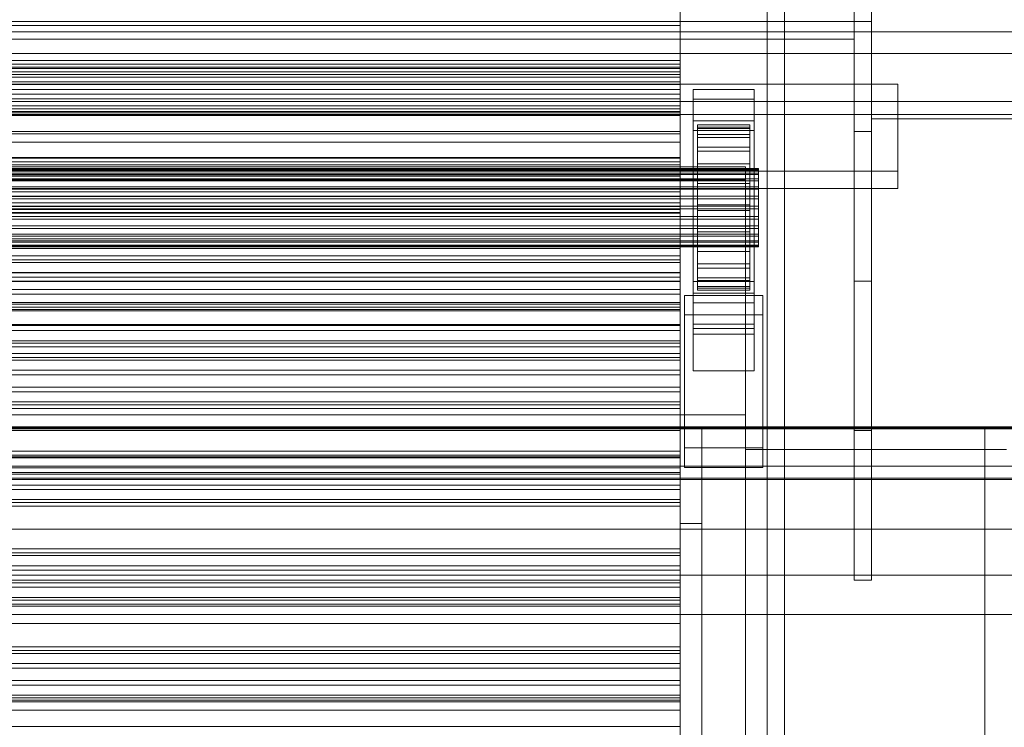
# Model space of a CAD drawing. Header units: millimetres. Extents: x -3490 to 61924, y -72580 to 6847.
# Tile 371 of 656: x 1098 to 1324, y -33144 to -32981. Entities that reach past the tile are written whole.
import ezdxf

# ---------------------------------------------------------------- set-up
doc = ezdxf.new("R2010")
doc.units = ezdxf.units.MM
for name, color, linetype, lineweight in [('frontal_C03', 7, 'Continuous', 0), ('frontal_C03-dry', 7, 'Continuous', 0), ('frontal_secador', 7, 'Continuous', 0)]:
    doc.layers.add(name, color=color, linetype=linetype, lineweight=lineweight)

msp = doc.modelspace()

# ---------------------------------------------------------------- linework, layer by layer
at = {"layer": 'frontal_C03'}
for p, q in [((1270, -32314.944), (1270, -34875.113)), ((1274, -34875.113), (1274, -32314.944)), ((1270, -32318.841), (1270, -34879.011)), ((1270, -35001.792), (1270, -32441.623)), ((1274, -32441.623), (1274, -35001.792)), ((1530, -32983.942), (-1530, -32983.942)), ((1530, -32988.942), (-1530, -32988.942)), ((1250, -32990.55), (-1250, -32990.55)), ((1250, -32991.431), (-1250, -32991.431)), ((1250, -32992.085), (-1250, -32992.085)), ((1250, -32991.431), (1250, -32990.55)), ((1250, -32990.55), (1250, -32992.085)), ((1250, -32994.392), (1250, -32991.431)), ((1250, -32992.085), (1250, -32995.45)), ((-1250, -32992.392), (1250, -32992.392)), ((-1250, -32993.19), (1250, -32993.19)), ((-1250, -32993.774), (1250, -32993.774)), ((1250, -32994.392), (-1250, -32994.392)), ((1250, -32993.774), (1250, -32992.392)), ((1250, -32992.392), (1250, -32993.19)), ((1250, -32993.19), (1250, -32996.112)), ((1250, -32997.242), (1250, -32993.774)), ((1250, -32998.302), (1250, -32994.392)), ((-1250, -32995.45), (1250, -32995.45)), ((-1250, -32996.112), (1250, -32996.112)), ((1250, -32995.45), (1250, -32999.359)), ((1250, -32996.112), (1250, -33000.961)), ((-1250, -32997.242), (1250, -32997.242)), ((1250, -32998.302), (-1250, -32998.302)), ((1250, -33002.558), (1250, -32997.242)), ((1250, -33001.667), (1250, -32998.302)), ((1253, -32999.49), (1253, -32997.244)), ((1253, -32997.244), (1267, -32997.244)), ((1253, -33044.018), (1253, -32997.244)), ((1267, -32997.244), (1267, -32999.49)), ((1267, -32997.244), (1267, -33044.018)), ((1250, -32999.359), (-1250, -32999.359)), ((-1250, -33000.961), (1250, -33000.961)), ((1250, -32999.359), (1250, -33002.32)), ((1250, -33000.961), (1250, -33007.405)), ((1267, -32999.49), (1253, -32999.49)), ((1253, -32999.49), (1253, -33046.264)), ((1267, -33046.264), (1267, -32999.49)), ((1250, -33001.667), (-1250, -33001.667)), ((1250, -33002.32), (-1250, -33002.32)), ((-1250, -33002.558), (1250, -33002.558)), ((1250, -33003.201), (-1250, -33003.201)), ((1250, -33003.201), (1250, -33001.667)), ((1250, -33002.32), (1250, -33003.201)), ((1250, -33009.36), (1250, -33002.558)), ((1253, -33006.676), (1253, -33004.43)), ((1253, -33004.43), (1267, -33004.43)), ((1253, -33051.204), (1253, -33004.43)), ((1254, -33015.378), (1254, -33005.384)), ((1254, -33005.384), (1254, -33006.205)), ((1254, -33005.384), (1266, -33005.384)), ((1254, -33005.858), (1254, -33005.384)), ((1266, -33006.205), (1266, -33005.384)), ((1266, -33005.384), (1266, -33015.378)), ((1266, -33005.384), (1266, -33005.858)), ((1267, -33004.43), (1267, -33006.676)), ((1267, -33004.43), (1267, -33051.204)), ((-1250, -33007.405), (1250, -33007.405)), ((1250, -33007.405), (1250, -33015.005)), ((1267, -33006.676), (1253, -33006.676)), ((1253, -33006.676), (1253, -33053.45)), ((1254, -33015.602), (1254, -33005.858)), ((1254, -33005.858), (1266, -33005.858)), ((1254, -33007.593), (1254, -33005.858)), ((1254, -33015.767), (1254, -33006.205)), ((1254, -33006.205), (1254, -33008.264)), ((1254, -33006.205), (1266, -33006.205)), ((1254, -33016.424), (1254, -33007.593)), ((1254, -33007.593), (1266, -33007.593)), ((1254, -33010.472), (1254, -33007.593)), ((1266, -33005.858), (1266, -33015.602)), ((1266, -33005.858), (1266, -33007.593)), ((1266, -33008.264), (1266, -33006.205)), ((1266, -33006.205), (1266, -33015.767)), ((1266, -33007.593), (1266, -33016.424)), ((1266, -33007.593), (1266, -33010.472)), ((1267, -33053.45), (1267, -33006.676)), ((-1250, -33009.36), (1250, -33009.36)), ((1250, -33017.186), (1250, -33009.36)), ((1254, -33016.742), (1254, -33008.264)), ((1254, -33008.264), (1254, -33011.42)), ((1254, -33008.264), (1266, -33008.264)), ((1266, -33011.42), (1266, -33008.264)), ((1266, -33008.264), (1266, -33016.742)), ((1254, -33017.788), (1254, -33010.472)), ((1254, -33010.472), (1266, -33010.472)), ((1254, -33014.298), (1254, -33010.472)), ((1254, -33018.237), (1254, -33011.42)), ((1254, -33011.42), (1254, -33015.459)), ((1254, -33011.42), (1266, -33011.42)), ((1266, -33010.472), (1266, -33017.788)), ((1266, -33010.472), (1266, -33014.298)), ((1266, -33015.459), (1266, -33011.42)), ((1266, -33011.42), (1266, -33018.237)), ((1250, -33013.008), (-1250, -33013.008)), ((1250, -33013.889), (-1250, -33013.889)), ((1250, -33014.543), (-1250, -33014.543)), ((1250, -33013.889), (1250, -33013.008)), ((1250, -33013.008), (1250, -33014.543)), ((1250, -33016.85), (1250, -33013.889)), ((1250, -33014.543), (1250, -33017.907)), ((1254, -33019.6), (1254, -33014.298)), ((1254, -33014.298), (1266, -33014.298)), ((1254, -33018.81), (1254, -33014.298)), ((1266, -33014.298), (1266, -33019.6)), ((1266, -33014.298), (1266, -33018.81)), ((-1268, -33015.378), (1268, -33015.378)), ((-1268, -33015.602), (1268, -33015.602)), ((-1268, -33015.767), (1268, -33015.767)), ((-1268, -33016.424), (1268, -33016.424)), ((-1268, -33016.742), (1268, -33016.742)), ((-1250, -33015.005), (1250, -33015.005)), ((1250, -33016.85), (-1250, -33016.85)), ((1250, -33015.005), (1250, -33023.243)), ((1250, -33020.759), (1250, -33016.85)), ((1254, -33015.767), (1254, -33015.378)), ((1266, -33015.378), (1254, -33015.378)), ((1254, -33015.378), (1254, -33015.602)), ((1254, -33020.15), (1254, -33015.459)), ((1254, -33015.459), (1254, -33020.106)), ((1254, -33015.459), (1266, -33015.459)), ((1266, -33015.602), (1254, -33015.602)), ((1254, -33015.602), (1254, -33016.424)), ((1254, -33016.742), (1254, -33015.767)), ((1266, -33015.767), (1254, -33015.767)), ((1266, -33016.424), (1254, -33016.424)), ((1254, -33016.424), (1254, -33017.788)), ((1254, -33018.237), (1254, -33016.742)), ((1266, -33016.742), (1254, -33016.742)), ((1266, -33015.378), (1266, -33015.767)), ((1266, -33015.602), (1266, -33015.378)), ((1266, -33020.106), (1266, -33015.459)), ((1266, -33015.459), (1266, -33020.15)), ((1266, -33016.424), (1266, -33015.602)), ((1266, -33015.767), (1266, -33016.742)), ((1266, -33017.788), (1266, -33016.424)), ((1266, -33016.742), (1266, -33018.237)), ((1268, -33015.767), (1268, -33015.378)), ((1268, -33015.378), (1268, -33015.602)), ((1268, -33015.602), (1268, -33016.424)), ((1268, -33016.742), (1268, -33015.767)), ((1268, -33016.424), (1268, -33017.788)), ((1268, -33018.237), (1268, -33016.742)), ((-1268, -33017.788), (1268, -33017.788)), ((-1268, -33018.237), (1268, -33018.237)), ((1250, -33017.186), (-1250, -33017.186)), ((-1250, -33017.907), (1250, -33017.907)), ((1250, -33025.502), (1250, -33017.186)), ((1250, -33017.907), (1250, -33021.817)), ((1266, -33017.788), (1254, -33017.788)), ((1254, -33017.788), (1254, -33019.6)), ((1254, -33020.15), (1254, -33018.237)), ((1266, -33018.237), (1254, -33018.237)), ((1254, -33021.738), (1254, -33018.81)), ((1254, -33018.81), (1266, -33018.81)), ((1254, -33023.702), (1254, -33018.81)), ((1266, -33019.6), (1266, -33017.788)), ((1266, -33018.237), (1266, -33020.15)), ((1266, -33018.81), (1266, -33021.738)), ((1266, -33018.81), (1266, -33023.702)), ((1268, -33017.788), (1268, -33019.6)), ((1268, -33020.15), (1268, -33018.237)), ((-1268, -33019.6), (1268, -33019.6)), ((-1268, -33020.15), (1268, -33020.15)), ((1250, -33020.759), (-1250, -33020.759)), ((1250, -33024.124), (1250, -33020.759)), ((1266, -33019.6), (1254, -33019.6)), ((1254, -33019.6), (1254, -33021.738)), ((1254, -33020.106), (1254, -33022.351)), ((1266, -33020.106), (1254, -33020.106)), ((1254, -33020.106), (1254, -33025.043)), ((1254, -33022.351), (1254, -33020.15)), ((1266, -33020.15), (1254, -33020.15)), ((1266, -33021.738), (1266, -33019.6)), ((1266, -33022.351), (1266, -33020.106)), ((1266, -33025.043), (1266, -33020.106)), ((1266, -33020.15), (1266, -33022.351)), ((1268, -33019.6), (1268, -33021.738)), ((1268, -33022.351), (1268, -33020.15)), ((-1268, -33021.738), (1268, -33021.738)), ((1268, -33022.351), (-1268, -33022.351)), ((1250, -33021.817), (-1250, -33021.817)), ((-1250, -33023.243), (1250, -33023.243)), ((1250, -33021.817), (1250, -33024.778)), ((1250, -33023.243), (1250, -33031.559)), ((1266, -33021.738), (1254, -33021.738)), ((1254, -33021.738), (1254, -33024.055)), ((1254, -33022.351), (1266, -33022.351)), ((1254, -33024.69), (1254, -33022.351)), ((1254, -33024.055), (1254, -33023.702)), ((1254, -33023.702), (1266, -33023.702)), ((1254, -33028.639), (1254, -33023.702)), ((1266, -33024.055), (1266, -33021.738)), ((1266, -33022.351), (1266, -33024.69)), ((1266, -33023.702), (1266, -33024.055)), ((1266, -33023.702), (1266, -33028.639)), ((1268, -33021.738), (1268, -33024.055)), ((1268, -33024.69), (1268, -33022.351)), ((-1268, -33024.055), (1268, -33024.055)), ((-1268, -33024.69), (1268, -33024.69)), ((1250, -33024.124), (-1250, -33024.124)), ((1250, -33024.778), (-1250, -33024.778)), ((-1250, -33025.502), (1250, -33025.502)), ((1250, -33025.659), (-1250, -33025.659)), ((1250, -33025.659), (1250, -33024.124)), ((1250, -33024.778), (1250, -33025.659)), ((1250, -33033.74), (1250, -33025.502)), ((1266, -33024.055), (1254, -33024.055)), ((1254, -33024.055), (1254, -33026.394)), ((1254, -33027.007), (1254, -33024.69)), ((1254, -33024.69), (1254, -33025.043)), ((1266, -33024.69), (1254, -33024.69)), ((1254, -33025.043), (1254, -33029.935)), ((1254, -33025.043), (1266, -33025.043)), ((1266, -33026.394), (1266, -33024.055)), ((1266, -33025.043), (1266, -33024.69)), ((1266, -33024.69), (1266, -33027.007)), ((1266, -33029.935), (1266, -33025.043)), ((1268, -33024.055), (1268, -33026.394)), ((1268, -33027.007), (1268, -33024.69)), ((-1268, -33026.394), (1268, -33026.394)), ((-1268, -33027.007), (1268, -33027.007)), ((1254, -33026.394), (1254, -33028.639)), ((1266, -33026.394), (1254, -33026.394)), ((1254, -33026.394), (1254, -33028.595)), ((1254, -33029.145), (1254, -33027.007)), ((1254, -33027.007), (1254, -33029.935)), ((1266, -33027.007), (1254, -33027.007)), ((1266, -33028.639), (1266, -33026.394)), ((1266, -33028.595), (1266, -33026.394)), ((1266, -33029.935), (1266, -33027.007)), ((1266, -33027.007), (1266, -33029.145)), ((1268, -33026.394), (1268, -33028.595)), ((1268, -33029.145), (1268, -33027.007)), ((-1268, -33028.595), (1268, -33028.595)), ((-1268, -33029.145), (1268, -33029.145)), ((-1268, -33030.508), (1268, -33030.508)), ((1254, -33028.595), (1254, -33033.286)), ((1266, -33028.595), (1254, -33028.595)), ((1254, -33028.595), (1254, -33030.508)), ((1254, -33028.639), (1266, -33028.639)), ((1254, -33033.286), (1254, -33028.639)), ((1254, -33030.957), (1254, -33029.145)), ((1254, -33029.145), (1254, -33034.447)), ((1266, -33029.145), (1254, -33029.145)), ((1254, -33029.935), (1254, -33034.447)), ((1254, -33029.935), (1266, -33029.935)), ((1254, -33030.508), (1254, -33037.325)), ((1266, -33030.508), (1254, -33030.508)), ((1254, -33030.508), (1254, -33032.003)), ((1266, -33033.286), (1266, -33028.595)), ((1266, -33030.508), (1266, -33028.595)), ((1266, -33028.639), (1266, -33033.286)), ((1266, -33034.447), (1266, -33029.145)), ((1266, -33029.145), (1266, -33030.957)), ((1266, -33034.447), (1266, -33029.935)), ((1266, -33037.325), (1266, -33030.508)), ((1266, -33032.003), (1266, -33030.508)), ((1268, -33028.595), (1268, -33030.508)), ((1268, -33030.957), (1268, -33029.145)), ((1268, -33030.508), (1268, -33032.003)), ((-1268, -33030.957), (1268, -33030.957)), ((-1268, -33032.003), (1268, -33032.003)), ((-1268, -33032.321), (1268, -33032.321)), ((-1250, -33031.559), (1250, -33031.559)), ((1250, -33031.559), (1250, -33039.385)), ((1254, -33032.321), (1254, -33030.957)), ((1254, -33030.957), (1254, -33038.273)), ((1266, -33030.957), (1254, -33030.957)), ((1254, -33032.003), (1254, -33040.482)), ((1266, -33032.003), (1254, -33032.003)), ((1254, -33032.003), (1254, -33032.978)), ((1254, -33033.143), (1254, -33032.321)), ((1254, -33032.321), (1254, -33041.152)), ((1266, -33032.321), (1254, -33032.321)), ((1266, -33038.273), (1266, -33030.957)), ((1266, -33030.957), (1266, -33032.321)), ((1266, -33040.482), (1266, -33032.003)), ((1266, -33032.978), (1266, -33032.003)), ((1266, -33041.152), (1266, -33032.321)), ((1266, -33032.321), (1266, -33033.143)), ((1268, -33032.321), (1268, -33030.957)), ((1268, -33032.003), (1268, -33032.978)), ((1268, -33033.143), (1268, -33032.321)), ((-1268, -33032.978), (1268, -33032.978)), ((-1268, -33033.143), (1268, -33033.143)), ((-1268, -33033.367), (1268, -33033.367)), ((-1250, -33033.74), (1250, -33033.74)), ((1250, -33041.34), (1250, -33033.74)), ((1254, -33032.978), (1254, -33042.54)), ((1266, -33032.978), (1254, -33032.978)), ((1254, -33032.978), (1254, -33033.367)), ((1254, -33033.367), (1254, -33033.143)), ((1254, -33033.143), (1254, -33042.887)), ((1266, -33033.143), (1254, -33033.143)), ((1254, -33033.286), (1266, -33033.286)), ((1254, -33037.325), (1254, -33033.286)), ((1254, -33033.367), (1254, -33043.361)), ((1266, -33033.367), (1254, -33033.367)), ((1254, -33034.447), (1254, -33038.273)), ((1254, -33034.447), (1266, -33034.447)), ((1266, -33042.54), (1266, -33032.978)), ((1266, -33033.367), (1266, -33032.978)), ((1266, -33042.887), (1266, -33033.143)), ((1266, -33033.143), (1266, -33033.367)), ((1266, -33033.286), (1266, -33037.325)), ((1266, -33043.361), (1266, -33033.367)), ((1266, -33038.273), (1266, -33034.447)), ((1268, -33032.978), (1268, -33033.367)), ((1268, -33033.367), (1268, -33033.143)), ((1250, -33035.465), (-1250, -33035.465)), ((1250, -33036.347), (-1250, -33036.347)), ((1250, -33037), (-1250, -33037)), ((1250, -33036.347), (1250, -33035.465)), ((1250, -33035.465), (1250, -33037)), ((1250, -33039.308), (1250, -33036.347)), ((1250, -33037), (1250, -33040.365)), ((1254, -33037.325), (1266, -33037.325)), ((1254, -33040.482), (1254, -33037.325)), ((1266, -33037.325), (1266, -33040.482)), ((1250, -33039.308), (-1250, -33039.308)), ((-1250, -33039.385), (1250, -33039.385)), ((1250, -33043.217), (1250, -33039.308)), ((1250, -33039.385), (1250, -33046.187)), ((1254, -33038.273), (1254, -33041.152)), ((1254, -33038.273), (1266, -33038.273)), ((1266, -33041.152), (1266, -33038.273)), ((-1250, -33040.365), (1250, -33040.365)), ((-1250, -33041.34), (1250, -33041.34)), ((1250, -33040.365), (1250, -33044.274)), ((1250, -33047.784), (1250, -33041.34)), ((1253, -33052.175), (1253, -33041.395)), ((1253, -33041.395), (1267, -33041.395)), ((1253, -33051.14), (1253, -33041.395)), ((1254, -33040.482), (1266, -33040.482)), ((1254, -33042.54), (1254, -33040.482)), ((1254, -33041.152), (1254, -33042.887)), ((1254, -33041.152), (1266, -33041.152)), ((1266, -33040.482), (1266, -33042.54)), ((1266, -33042.887), (1266, -33041.152)), ((1267, -33041.395), (1267, -33052.175)), ((1267, -33041.395), (1267, -33051.14)), ((1250, -33043.217), (-1250, -33043.217)), ((1250, -33046.582), (1250, -33043.217)), ((1267, -33044.018), (1253, -33044.018)), ((1253, -33044.018), (1253, -33046.264)), ((1254, -33042.54), (1266, -33042.54)), ((1254, -33043.361), (1254, -33042.54)), ((1254, -33042.887), (1254, -33043.361)), ((1254, -33042.887), (1266, -33042.887)), ((1254, -33043.361), (1266, -33043.361)), ((1266, -33042.54), (1266, -33043.361)), ((1266, -33043.361), (1266, -33042.887)), ((1267, -33046.264), (1267, -33044.018)), ((1250, -33044.274), (-1250, -33044.274)), ((-1250, -33046.187), (1250, -33046.187)), ((1250, -33044.274), (1250, -33047.235)), ((1250, -33046.187), (1250, -33051.504)), ((1251, -33049.031), (1251, -33044.539)), ((1251, -33044.539), (1269, -33044.539)), ((1251, -33079.62), (1251, -33044.539)), ((1253, -33046.264), (1267, -33046.264)), ((1269, -33044.539), (1269, -33049.031)), ((1269, -33044.539), (1269, -33079.62)), ((1250, -33046.582), (-1250, -33046.582)), ((1250, -33047.235), (-1250, -33047.235)), ((-1250, -33047.784), (1250, -33047.784)), ((1250, -33048.117), (-1250, -33048.117)), ((1250, -33048.117), (1250, -33046.582)), ((1250, -33047.235), (1250, -33048.117)), ((1250, -33052.633), (1250, -33047.784)), ((1269, -33049.031), (1251, -33049.031)), ((1251, -33084.111), (1251, -33049.031)), ((1269, -33084.111), (1269, -33049.031)), ((-1250, -33051.504), (1250, -33051.504)), ((-1250, -33052.633), (1250, -33052.633)), ((1250, -33051.504), (1250, -33054.971)), ((1250, -33055.555), (1250, -33052.633)), ((1267, -33051.14), (1253, -33051.14)), ((1253, -33051.14), (1253, -33061.919)), ((1267, -33051.204), (1253, -33051.204)), ((1253, -33051.204), (1253, -33053.45)), ((1267, -33052.175), (1253, -33052.175)), ((1253, -33052.175), (1253, -33061.919)), ((1267, -33061.919), (1267, -33051.14)), ((1267, -33053.45), (1267, -33051.204)), ((1267, -33061.919), (1267, -33052.175)), ((-1250, -33054.971), (1250, -33054.971)), ((1250, -33054.971), (1250, -33056.353)), ((1253, -33053.45), (1267, -33053.45)), ((-1250, -33055.555), (1250, -33055.555)), ((-1250, -33056.353), (1250, -33056.353)), ((1250, -33056.353), (1250, -33055.555)), ((1250, -33057.923), (-1250, -33057.923)), ((1250, -33058.804), (-1250, -33058.804)), ((1250, -33059.458), (-1250, -33059.458)), ((1250, -33058.804), (1250, -33057.923)), ((1250, -33057.923), (1250, -33059.458)), ((1250, -33061.765), (1250, -33058.804)), ((1250, -33059.458), (1250, -33062.823)), ((1250, -33061.765), (-1250, -33061.765)), ((1250, -33065.675), (1250, -33061.765)), ((1253, -33061.919), (1267, -33061.919)), ((-1250, -33062.823), (1250, -33062.823)), ((1250, -33062.823), (1250, -33066.732)), ((1250, -33065.675), (-1250, -33065.675)), ((1250, -33066.732), (-1250, -33066.732)), ((1250, -33069.039), (1250, -33065.675)), ((1250, -33066.732), (1250, -33069.693)), ((1250, -33069.039), (-1250, -33069.039)), ((1250, -33070.574), (1250, -33069.039)), ((1250, -33069.693), (-1250, -33069.693)), ((1250, -33070.574), (-1250, -33070.574)), ((1250, -33069.693), (1250, -33070.574)), ((-1500, -33074.787), (1500, -33074.787)), ((-1500, -33075.187), (1500, -33075.187)), ((1269, -33079.62), (1251, -33079.62)), ((1251, -33079.62), (1251, -33084.111)), ((1269, -33084.111), (1269, -33079.62)), ((1250, -33080.381), (-1250, -33080.381)), ((1250, -33081.262), (-1250, -33081.262)), ((1250, -33081.915), (-1250, -33081.915)), ((1250, -33081.262), (1250, -33080.381)), ((1250, -33080.381), (1250, -33081.915)), ((1250, -33084.223), (1250, -33081.262)), ((1250, -33081.915), (1250, -33085.28)), ((1500, -33083.77), (-1500, -33083.77)), ((1250, -33084.223), (-1250, -33084.223)), ((1250, -33088.132), (1250, -33084.223)), ((1251, -33084.111), (1269, -33084.111)), ((1500, -33086.595), (-1500, -33086.595)), ((1500, -33086.88), (-1500, -33086.88)), ((-1250, -33085.28), (1250, -33085.28)), ((1250, -33085.28), (1250, -33089.19)), ((1250, -33088.132), (-1250, -33088.132)), ((1250, -33089.19), (-1250, -33089.19)), ((1250, -33091.497), (1250, -33088.132)), ((1250, -33089.19), (1250, -33092.151)), ((1250, -33091.497), (-1250, -33091.497)), ((1250, -33093.032), (1250, -33091.497)), ((1250, -33092.151), (-1250, -33092.151)), ((1250, -33093.032), (-1250, -33093.032)), ((1250, -33092.151), (1250, -33093.032)), ((-1500, -33098.289), (1500, -33098.289)), ((1250, -33102.838), (-1250, -33102.838)), ((1250, -33103.72), (1250, -33102.838)), ((1250, -33102.838), (1250, -33104.373)), ((1250, -33103.72), (-1250, -33103.72)), ((1250, -33104.373), (-1250, -33104.373)), ((1250, -33106.68), (1250, -33103.72)), ((1250, -33104.373), (1250, -33107.738)), ((1250, -33106.68), (-1250, -33106.68)), ((1250, -33110.59), (1250, -33106.68)), ((1500, -33108.893), (-1500, -33108.893)), ((-1250, -33107.738), (1250, -33107.738)), ((1250, -33107.738), (1250, -33111.647)), ((1250, -33110.59), (-1250, -33110.59)), ((1250, -33111.647), (-1250, -33111.647)), ((1250, -33113.955), (1250, -33110.59)), ((1250, -33111.647), (1250, -33114.608)), ((1250, -33113.955), (-1250, -33113.955)), ((1250, -33115.49), (1250, -33113.955)), ((1250, -33114.608), (-1250, -33114.608)), ((1250, -33115.49), (-1250, -33115.49)), ((1250, -33114.608), (1250, -33115.49)), ((-1500, -33117.876), (1500, -33117.876)), ((1250, -33125.296), (-1250, -33125.296)), ((1250, -33126.177), (1250, -33125.296)), ((1250, -33125.296), (1250, -33126.831)), ((1250, -33126.177), (-1250, -33126.177)), ((1250, -33126.831), (-1250, -33126.831)), ((1250, -33129.138), (1250, -33126.177)), ((1250, -33126.831), (1250, -33130.195)), ((1250, -33129.138), (-1250, -33129.138)), ((1250, -33133.048), (1250, -33129.138)), ((-1250, -33130.195), (1250, -33130.195)), ((1250, -33130.195), (1250, -33134.105)), ((1250, -33133.048), (-1250, -33133.048)), ((1250, -33134.105), (-1250, -33134.105)), ((1250, -33136.412), (1250, -33133.048)), ((1250, -33134.105), (1250, -33137.066)), ((1250, -33136.412), (-1250, -33136.412)), ((1250, -33137.947), (1250, -33136.412)), ((1250, -33137.066), (-1250, -33137.066)), ((1250, -33137.947), (-1250, -33137.947)), ((1250, -33137.066), (1250, -33137.947))]:
    msp.add_line(p, q, dxfattribs=at)
at = {"layer": 'frontal_C03-dry'}
for p, q in [((1290, -33006.875), (1290, -32912.875)), ((1294, -32912.875), (1294, -33006.875)), ((1250, -32948.125), (1250, -32982.5)), ((1290, -33041.25), (1290, -32947.25)), ((1290, -32947.25), (1290, -32981.625)), ((1294, -32947.25), (1294, -33041.25)), ((1294, -32947.25), (1294, -32981.625)), ((1290, -32985.625), (1290, -32951.25)), ((1250, -33006.875), (1250, -32972.5)), ((1290, -32972.5), (1290, -33006.875)), ((1294, -33006.875), (1294, -32972.5)), ((1250, -32982.5), (1250, -32978.5)), ((1250, -32978.5), (1250, -33012.875)), ((1290, -32981.625), (-1290, -32981.625)), ((1250, -32982.5), (-1250, -32982.5)), ((1250, -32982.5), (1250, -33016.875)), ((1290, -32981.625), (1290, -32985.625)), ((1290, -33075.625), (1290, -32981.625)), ((1294, -32981.625), (1290, -32981.625)), ((1290, -32981.625), (1290, -33016)), ((1294, -32981.625), (1294, -33075.625)), ((1294, -32981.625), (1294, -33016)), ((-1290, -32985.625), (1290, -32985.625)), ((1290, -33020), (1290, -32985.625)), ((-1250, -33006.875), (1250, -33006.875)), ((1250, -33012.875), (1250, -33006.875)), ((1250, -33041.25), (1250, -33006.875)), ((1294, -33006.875), (1290, -33006.875)), ((1290, -33006.875), (1290, -33041.25)), ((1294, -33041.25), (1294, -33006.875)), ((1250, -33012.875), (-1250, -33012.875)), ((1250, -33016.875), (1250, -33012.875)), ((1250, -33012.875), (1250, -33047.25)), ((1290, -33016), (-1290, -33016)), ((1250, -33016.875), (-1250, -33016.875)), ((1250, -33016.875), (1250, -33051.25)), ((1290, -33016), (1290, -33020)), ((1290, -33110), (1290, -33016)), ((1294, -33016), (1290, -33016)), ((1294, -33016), (1294, -33110)), ((-1290, -33020), (1290, -33020)), ((-1250, -33041.25), (1250, -33041.25)), ((1250, -33047.25), (1250, -33041.25)), ((1250, -33075.625), (1250, -33041.25)), ((1294, -33041.25), (1290, -33041.25)), ((1290, -33041.25), (1290, -33075.625)), ((1294, -33075.625), (1294, -33041.25)), ((1250, -33047.25), (-1250, -33047.25)), ((1250, -33051.25), (1250, -33047.25)), ((1250, -33047.25), (1250, -33081.625)), ((1250, -33051.25), (-1250, -33051.25)), ((1250, -33051.25), (1250, -33085.625)), ((-1250, -33075.625), (1250, -33075.625)), ((1250, -33081.625), (1250, -33075.625)), ((1250, -33110), (1250, -33075.625)), ((1294, -33075.625), (1290, -33075.625)), ((1290, -33075.625), (1290, -33110)), ((1294, -33110), (1294, -33075.625)), ((1250, -33081.625), (-1250, -33081.625)), ((1250, -33085.625), (1250, -33081.625)), ((1250, -33081.625), (1250, -33116)), ((1250, -33085.625), (-1250, -33085.625)), ((1250, -33085.625), (1250, -33120)), ((-1250, -33110), (1250, -33110)), ((1250, -33116), (1250, -33110)), ((1294, -33110), (1290, -33110)), ((1250, -33116), (-1250, -33116)), ((1250, -33120), (1250, -33116)), ((1250, -33120), (-1250, -33120))]:
    msp.add_line(p, q, dxfattribs=at)
at = {"layer": 'frontal_secador'}
for p, q in [((1300, -32996), (-1300, -32996)), ((1300, -33016), (1300, -32996)), ((1300, -32996), (1300, -33000)), ((-1400, -33000), (1400, -33000)), ((-1380, -33000), (1380, -33000)), ((-1300, -33000), (1300, -33000)), ((1250, -33000), (1400, -33000)), ((1250, -33250), (1250, -33000)), ((1294, -33000), (1400, -33000)), ((1294, -33004), (1294, -33000)), ((1300, -33000), (1300, -33020)), ((-1380, -33003), (1380, -33003)), ((1294, -33004), (1400, -33004)), ((-1300, -33016), (1300, -33016)), ((-1265, -33015), (1265, -33015)), ((1265, -33018), (1265, -33015)), ((1300, -33016), (1300, -33020)), ((-1265, -33018), (1265, -33018)), ((1265, -33072), (1265, -33018)), ((1300, -33020), (-1300, -33020)), ((-1265, -33072), (1265, -33072)), ((1265, -33075), (1265, -33072)), ((-1400, -33075), (1400, -33075)), ((-1265, -33075), (1265, -33075)), ((1250, -33075), (1255, -33075)), ((1250, -33350), (1250, -33075)), ((1255, -33350), (1255, -33075)), ((1255, -33075), (1320, -33075)), ((1265, -33075), (1270, -33075)), ((1265, -35980), (1265, -33075)), ((1265, -33075), (1325, -33075)), ((1265, -33080), (1265, -33075)), ((1270, -35980), (1270, -33075)), ((1270, -33075), (1320, -33075)), ((1320, -33075), (1325, -33075)), ((1320, -35980), (1320, -33075)), ((1320, -33350), (1320, -33075)), ((1265, -33080), (1325, -33080)), ((1265, -33080), (1270, -33080)), ((1265, -33170), (1265, -33080)), ((1270, -33170), (1270, -33080)), ((1320, -33080), (1325, -33080)), ((1320, -33170), (1320, -33080)), ((1250, -33337), (1250, -33097)), ((1250, -33097), (1250, -33166)), ((1250, -33097), (1255, -33097)), ((1255, -33097), (1255, -33337)), ((1255, -33166), (1255, -33097)), ((1250, -33137.611), (-1250, -33137.611)), ((1250, -33139.918), (1250, -33137.611)), ((1250, -33139.918), (-1250, -33139.918)), ((1250, -33143.65), (1250, -33139.918)), ((-1250, -33143.65), (1250, -33143.65)), ((1250, -33147.382), (1250, -33143.65))]:
    msp.add_line(p, q, dxfattribs=at)

doc.saveas('drawing.dxf')
